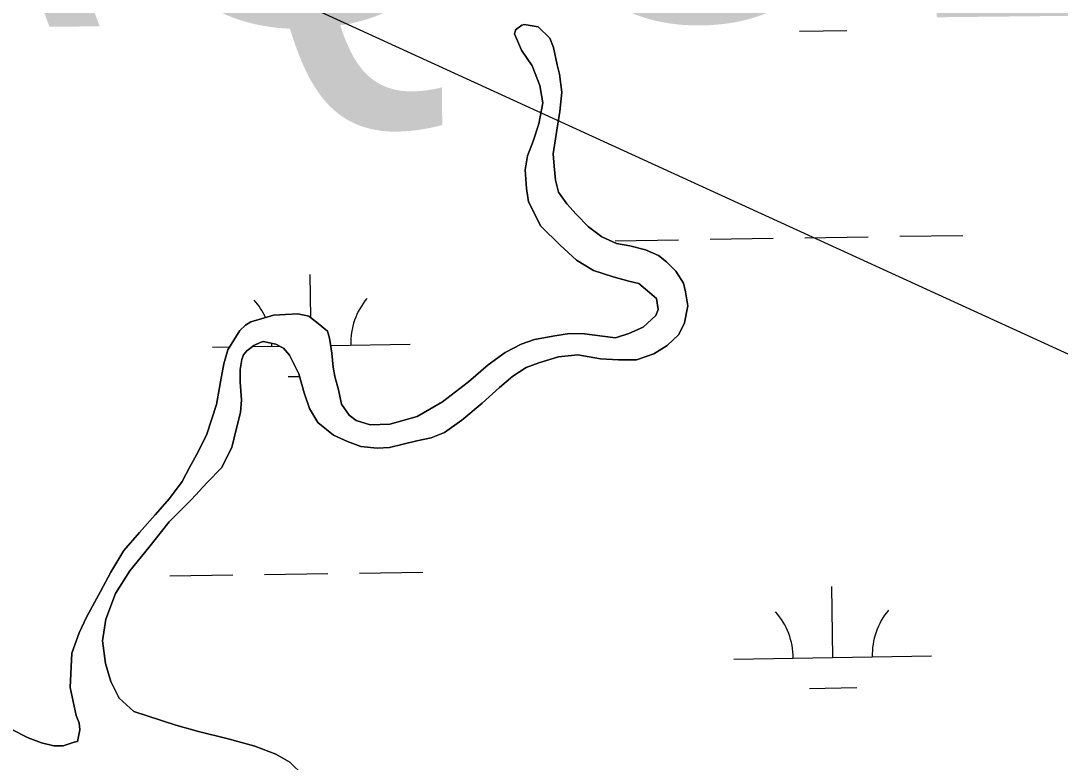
# Model space of a CAD drawing. Extents: x 3823584 to 3861785, y 301729 to 327625.
# Drawn here: x 3853437 to 3853963, y 325052 to 325427 of the extents above; entities that cross this region are included whole.
import ezdxf

# ---------------------------------------------------------------- set-up
doc = ezdxf.new("R2010")
doc.units = 0
for name, color, linetype in [('V-TOPO-GNAM-IDEN', 7, 'Continuous'), ('V-TOPO-SHOR', 7, 'Continuous'), ('V-UTIL-LINE', 7, 'Continuous'), ('V-WETL-SWMP', 7, 'Continuous')]:
    doc.layers.add(name, color=color, linetype=linetype)

msp = doc.modelspace()

# ---------------------------------------------------------------- linework, layer by layer
at = {"layer": 'V-TOPO-SHOR'}
for points in [[(3853464.76, 325075.14), (3853461.73, 325089.4), (3853462.69, 325106.79), (3853466.35, 325117.04), (3853469.98, 325124.92), (3853477.22, 325137.9), (3853482.46, 325147.73), (3853488.89, 325158.74), (3853496.88, 325167.76), (3853504.87, 325176.78), (3853512.07, 325185.02), (3853518.48, 325193.66), (3853522.11, 325200.74), (3853526.53, 325208.61), (3853530.97, 325217.66), (3853535.85, 325232.65), (3853537.94, 325244.09), (3853539.61, 325253.17), (3853541.65, 325260.27), (3853547.68, 325270.1), (3853550.47, 325272.84), (3853553.26, 325274.4), (3853558.41, 325275.93), (3853564.76, 325277.85), (3853570.69, 325278.18), (3853577.02, 325278.52), (3853582.55, 325277.28), (3853587.26, 325273.68), (3853591.96, 325269.68), (3853593.12, 325266.11), (3853593.48, 325262.94), (3853594.23, 325258.58), (3853594.96, 325251.46), (3853595.7, 325246.71), (3853597.61, 325239.97), (3853599.13, 325232.83), (3853603.03, 325227.26), (3853606.56, 325224.46), (3853613.66, 325222.41), (3853623.55, 325222.72), (3853637.43, 325226.54), (3853650.15, 325233.93), (3853663.3, 325244.09), (3853673.27, 325252.7), (3853682.02, 325258.94), (3853689.97, 325263.21), (3853696.72, 325265.52), (3853707.02, 325267.4), (3853714.54, 325268.52), (3853722.05, 325268.45), (3853731.14, 325267.17), (3853737.85, 325266.32), (3853744.6, 325268.63), (3853751.74, 325271.72), (3853758.13, 325277.59), (3853759.34, 325280.75), (3853758.6, 325286.29), (3853749.58, 325293.89), (3853744.45, 325295.12), (3853736.56, 325297.17), (3853726.71, 325300.43), (3853718.06, 325305.65), (3853709.83, 325313.25), (3853700.03, 325322.83), (3853693.82, 325335.15), (3853692.7, 325341.88), (3853692, 325351.38), (3853693.25, 325358.48), (3853696.09, 325365.97), (3853698.94, 325374.64), (3853701.02, 325385.3), (3853699.52, 325394.02), (3853695.66, 325403.94), (3853690.2, 325411.9), (3853686.72, 325420.24), (3853687.13, 325421.82), (3853687.13, 325422.21), (3853690.32, 325424.55), (3853691.51, 325424.94), (3853694.67, 325424.51), (3853698.62, 325423.68), (3853704.49, 325418.09), (3853706.43, 325413.33), (3853708.32, 325404.61), (3853709.46, 325399.85), (3853710.56, 325390.75), (3853709.68, 325380.87), (3853708, 325371.4), (3853706.31, 325359.55), (3853706.65, 325353.22), (3853707.37, 325346.09), (3853708.89, 325340.15), (3853713.19, 325334.17), (3853717.88, 325328.99), (3853724.15, 325322.6), (3853730.82, 325317.4), (3853738.31, 325314.16), (3853745.02, 325312.91), (3853752.91, 325310.86), (3853759.6, 325308.03), (3853763.53, 325304.83)], [(3853763.53, 325304.83), (3853768.23, 325300.04), (3853772.12, 325294.07), (3853773.27, 325289.71), (3853774.39, 325282.58), (3853772.72, 325273.9), (3853769.9, 325267.99), (3853763.92, 325262.51), (3853757.15, 325258.23), (3853748.42, 325255.14), (3853739.33, 325255.23), (3853730.24, 325255.71), (3853718.79, 325257.8), (3853708.89, 325256.71), (3853698.98, 325253.64), (3853692.63, 325251.32), (3853685.87, 325247.04), (3853679.09, 325241.17), (3853670.31, 325233.35), (3853659.95, 325224.74), (3853651.19, 325218.5), (3853644.44, 325215.8), (3853637.31, 325214.28), (3853623.44, 325210.85), (3853617.11, 325210.52), (3853608.81, 325211.39), (3853602.11, 325213.83), (3853595.02, 325217.06), (3853587.18, 325223.46), (3853582.9, 325230.61), (3853580.2, 325238.55), (3853577.52, 325248.07), (3853572.87, 325257.6), (3853569.74, 325261.19), (3853565.8, 325263.21), (3853559.49, 325264.45), (3853557.9, 325264.07), (3853554.72, 325262.52), (3853551.14, 325259.78), (3853549.54, 325257.82), (3853548.73, 325255.46), (3853547.89, 325250.32), (3853547.83, 325244), (3853548.53, 325234.9), (3853548.08, 325228.57), (3853546.02, 325220.68), (3853543.56, 325210.82), (3853538.32, 325200.59), (3853531.13, 325193.14), (3853523.14, 325184.52), (3853511.96, 325173.16), (3853501.55, 325160.21), (3853491.95, 325148.43), (3853484.73, 325137.03), (3853479.86, 325124.03), (3853478.17, 325112.97), (3853479.64, 325101.49), (3853482.33, 325092.37), (3853486.6, 325084.03), (3853494.04, 325077.23), (3853515.33, 325070.31), (3853526.77, 325067.04), (3853541.76, 325063.34), (3853555.17, 325059.65), (3853565.81, 325055.6), (3853572.89, 325051.57), (3853579.95, 325044.78)], [(3853431.88, 325068.33), (3853440.53, 325063.9), (3853447.23, 325061.46), (3853453.54, 325059.82), (3853458.29, 325059.78), (3853463.84, 325061.7), (3853465.43, 325062.08), (3853466.67, 325068), (3853466.31, 325071.57), (3853465.54, 325073.55), (3853464.76, 325075.14)]]:
    msp.add_lwpolyline(points, dxfattribs=at)
at = {"layer": 'V-UTIL-LINE'}
msp.add_lwpolyline([(3852941.92, 325727.47), (3854368.83, 325074.06), (3855408.47, 324594.35), (3859407.65, 325173.29)], dxfattribs=at)
at = {"layer": 'V-WETL-SWMP'}
for p, q in [((3853687.13, 325421.82), (3853686.72, 325420.24)), ((3853690.32, 325424.55), (3853687.13, 325422.21)), ((3853687.13, 325422.21), (3853687.13, 325421.82)), ((3853691.51, 325424.94), (3853690.32, 325424.55)), ((3853694.67, 325424.51), (3853691.51, 325424.94)), ((3853698.61, 325423.68), (3853694.67, 325424.51)), ((3853704.49, 325418.09), (3853698.61, 325423.68)), ((3853830.83, 325421.6), (3853854.83, 325421.97)), ((3853686.72, 325420.24), (3853690.2, 325411.9)), ((3853706.43, 325413.33), (3853704.49, 325418.09)), ((3853690.2, 325411.9), (3853695.66, 325403.94)), ((3853708.32, 325404.61), (3853706.43, 325413.33)), ((3853695.66, 325403.94), (3853699.52, 325394.02)), ((3853709.46, 325399.85), (3853708.32, 325404.61)), ((3853710.56, 325390.75), (3853709.46, 325399.85)), ((3853699.52, 325394.02), (3853701.02, 325385.3)), ((3853709.68, 325380.87), (3853710.56, 325390.75)), ((3853701.02, 325385.3), (3853698.94, 325374.64)), ((3853708, 325371.4), (3853709.68, 325380.87)), ((3853698.94, 325374.64), (3853696.09, 325365.97)), ((3853706.31, 325359.55), (3853708, 325371.4)), ((3853696.09, 325365.97), (3853693.25, 325358.48)), ((3853693.25, 325358.48), (3853692, 325351.38)), ((3853706.65, 325353.22), (3853706.31, 325359.55)), ((3853707.37, 325346.09), (3853706.65, 325353.22)), ((3853692, 325351.38), (3853692.7, 325341.88)), ((3853708.89, 325340.15), (3853707.37, 325346.09)), ((3853692.7, 325341.88), (3853693.82, 325335.15)), ((3853713.19, 325334.17), (3853708.89, 325340.15)), ((3853693.82, 325335.15), (3853700.03, 325322.83)), ((3853717.88, 325328.99), (3853713.19, 325334.17)), ((3853724.15, 325322.6), (3853717.88, 325328.99)), ((3853700.03, 325322.83), (3853709.83, 325313.25)), ((3853730.82, 325317.4), (3853724.15, 325322.6)), ((3853738.31, 325314.16), (3853730.82, 325317.4)), ((3853785.61, 325316.25), (3853817.6, 325316.74)), ((3853833.6, 325316.99), (3853865.6, 325317.48)), ((3853881.6, 325317.73), (3853913.59, 325318.22)), ((3853709.83, 325313.25), (3853718.06, 325305.65)), ((3853737.61, 325315.51), (3853769.61, 325316)), ((3853745.02, 325312.91), (3853738.31, 325314.16)), ((3853752.91, 325310.86), (3853745.02, 325312.91)), ((3853759.6, 325308.03), (3853752.91, 325310.86)), ((3853763.53, 325304.83), (3853759.6, 325308.03)), ((3853718.06, 325305.65), (3853726.71, 325300.43)), ((3853768.23, 325300.04), (3853763.53, 325304.83)), ((3853583.61, 325276.47), (3853583.27, 325298.38)), ((3853726.71, 325300.43), (3853736.56, 325297.17)), ((3853736.56, 325297.17), (3853744.45, 325295.12)), ((3853772.12, 325294.07), (3853768.23, 325300.04)), ((3853744.45, 325295.12), (3853749.58, 325293.89)), ((3853749.58, 325293.89), (3853758.6, 325286.29)), ((3853773.27, 325289.71), (3853772.12, 325294.07)), ((3853758.6, 325286.29), (3853759.34, 325280.75)), ((3853774.39, 325282.58), (3853773.27, 325289.71)), ((3853759.34, 325280.75), (3853758.13, 325277.59)), ((3853772.72, 325273.9), (3853774.39, 325282.58)), ((3853553.25, 325274.4), (3853550.47, 325272.84)), ((3853558.41, 325275.93), (3853553.25, 325274.4)), ((3853564.76, 325277.85), (3853558.41, 325275.93)), ((3853570.69, 325278.18), (3853564.76, 325277.85)), ((3853577.02, 325278.52), (3853570.69, 325278.18)), ((3853582.55, 325277.28), (3853577.02, 325278.52)), ((3853587.26, 325273.68), (3853582.55, 325277.28)), ((3853758.13, 325277.59), (3853751.74, 325271.72)), ((3853547.68, 325270.1), (3853541.65, 325260.27)), ((3853550.47, 325272.84), (3853547.68, 325270.1)), ((3853591.96, 325269.68), (3853587.26, 325273.68)), ((3853593.12, 325266.11), (3853591.96, 325269.68)), ((3853751.74, 325271.72), (3853744.6, 325268.63)), ((3853769.9, 325267.99), (3853772.72, 325273.9)), ((3853554.72, 325262.52), (3853557.9, 325264.07)), ((3853557.9, 325264.07), (3853559.49, 325264.45)), ((3853559.49, 325264.45), (3853565.8, 325263.21)), ((3853593.48, 325262.94), (3853593.12, 325266.11)), ((3853696.72, 325265.52), (3853689.97, 325263.21)), ((3853707.02, 325267.4), (3853696.72, 325265.52)), ((3853714.54, 325268.52), (3853707.02, 325267.4)), ((3853722.06, 325268.44), (3853714.54, 325268.52)), ((3853731.14, 325267.17), (3853722.06, 325268.44)), ((3853737.85, 325266.32), (3853731.14, 325267.17)), ((3853744.6, 325268.63), (3853737.85, 325266.32)), ((3853763.92, 325262.51), (3853769.9, 325267.99)), ((3853533.83, 325261.62), (3853542.56, 325261.75)), ((3853541.65, 325260.27), (3853539.61, 325253.17)), ((3853549.54, 325257.82), (3853551.14, 325259.78)), ((3853551.14, 325259.78), (3853554.72, 325262.52)), ((3853553.95, 325261.93), (3853567.88, 325262.14)), ((3853565.8, 325263.21), (3853569.74, 325261.19)), ((3853569.74, 325261.19), (3853572.87, 325257.6)), ((3853594.23, 325258.58), (3853593.48, 325262.94)), ((3853593.55, 325262.54), (3853633.82, 325263.16)), ((3853594.96, 325251.46), (3853594.23, 325258.58)), ((3853682.02, 325258.94), (3853673.27, 325252.7)), ((3853689.97, 325263.21), (3853682.02, 325258.94)), ((3853757.15, 325258.23), (3853763.92, 325262.51)), ((3853539.61, 325253.17), (3853537.94, 325244.09)), ((3853547.89, 325250.32), (3853548.73, 325255.46)), ((3853548.73, 325255.46), (3853549.54, 325257.82)), ((3853572.87, 325257.6), (3853577.52, 325248.07)), ((3853692.63, 325251.32), (3853698.98, 325253.64)), ((3853698.98, 325253.64), (3853708.89, 325256.71)), ((3853708.89, 325256.71), (3853718.79, 325257.8)), ((3853718.79, 325257.8), (3853730.24, 325255.71)), ((3853730.24, 325255.71), (3853739.33, 325255.23)), ((3853739.33, 325255.23), (3853748.42, 325255.15)), ((3853748.42, 325255.15), (3853757.15, 325258.23)), ((3853547.83, 325244), (3853547.89, 325250.32)), ((3853577.52, 325248.07), (3853580.2, 325238.55)), ((3853595.7, 325246.71), (3853594.96, 325251.46)), ((3853673.27, 325252.7), (3853663.3, 325244.09)), ((3853685.87, 325247.04), (3853692.63, 325251.32)), ((3853537.94, 325244.09), (3853535.85, 325232.64)), ((3853548.53, 325234.9), (3853547.83, 325244)), ((3853572.06, 325246.77), (3853577.86, 325246.86)), ((3853595.63, 325247.14), (3853596.06, 325247.14)), ((3853597.61, 325239.97), (3853595.7, 325246.71)), ((3853663.3, 325244.09), (3853650.15, 325233.93)), ((3853679.09, 325241.17), (3853685.87, 325247.04)), ((3853580.2, 325238.55), (3853582.89, 325230.62)), ((3853599.13, 325232.83), (3853597.61, 325239.97)), ((3853670.31, 325233.35), (3853679.09, 325241.17)), ((3853535.85, 325232.64), (3853530.97, 325217.66)), ((3853548.08, 325228.57), (3853548.53, 325234.9)), ((3853603.03, 325227.26), (3853599.13, 325232.83)), ((3853650.15, 325233.93), (3853637.43, 325226.54)), ((3853659.95, 325224.74), (3853670.31, 325233.35)), ((3853546.02, 325220.68), (3853548.08, 325228.57)), ((3853582.89, 325230.62), (3853587.18, 325223.46)), ((3853606.56, 325224.46), (3853603.03, 325227.26)), ((3853587.18, 325223.46), (3853595.02, 325217.06)), ((3853613.66, 325222.41), (3853606.56, 325224.46)), ((3853623.55, 325222.72), (3853613.66, 325222.41)), ((3853637.43, 325226.54), (3853623.55, 325222.72)), ((3853651.19, 325218.5), (3853659.95, 325224.74)), ((3853530.97, 325217.66), (3853526.53, 325208.61)), ((3853543.56, 325210.82), (3853546.02, 325220.68)), ((3853595.02, 325217.06), (3853602.11, 325213.83)), ((3853644.44, 325215.8), (3853651.19, 325218.5)), ((3853602.11, 325213.83), (3853608.81, 325211.39)), ((3853608.81, 325211.39), (3853617.11, 325210.52)), ((3853623.44, 325210.85), (3853637.31, 325214.28)), ((3853637.31, 325214.28), (3853644.44, 325215.8)), ((3853526.53, 325208.61), (3853522.11, 325200.74)), ((3853538.32, 325200.59), (3853543.56, 325210.82)), ((3853617.11, 325210.52), (3853623.44, 325210.85)), ((3853522.11, 325200.74), (3853518.48, 325193.66)), ((3853531.13, 325193.14), (3853538.32, 325200.59)), ((3853518.48, 325193.66), (3853512.07, 325185.02)), ((3853523.14, 325184.52), (3853531.13, 325193.14)), ((3853512.07, 325185.02), (3853504.88, 325176.78)), ((3853511.96, 325173.16), (3853523.14, 325184.52)), ((3853504.88, 325176.78), (3853496.88, 325167.77)), ((3853501.56, 325160.21), (3853511.96, 325173.16)), ((3853496.88, 325167.77), (3853488.89, 325158.74)), ((3853488.89, 325158.74), (3853482.46, 325147.73)), ((3853491.95, 325148.43), (3853501.56, 325160.21)), ((3853484.73, 325137.03), (3853491.95, 325148.43)), ((3853482.46, 325147.73), (3853477.22, 325137.9)), ((3853512.2, 325145.84), (3853544.2, 325146.33)), ((3853560.2, 325146.58), (3853592.19, 325147.07)), ((3853608.19, 325147.32), (3853640.19, 325147.81)), ((3853477.22, 325137.9), (3853469.98, 325124.92)), ((3853847.72, 325104.58), (3853847.17, 325140.57)), ((3853479.86, 325124.03), (3853484.73, 325137.03)), ((3853469.98, 325124.92), (3853466.35, 325117.04)), ((3853478.17, 325112.97), (3853479.86, 325124.03)), ((3853466.35, 325117.04), (3853462.69, 325106.79)), ((3853479.64, 325101.49), (3853478.17, 325112.97)), ((3853462.69, 325106.79), (3853461.73, 325089.4)), ((3853482.33, 325092.37), (3853479.64, 325101.49)), ((3853797.73, 325103.81), (3853897.72, 325105.35)), ((3853486.6, 325084.03), (3853482.33, 325092.37)), ((3853461.73, 325089.4), (3853464.76, 325075.14)), ((3853835.96, 325088.96), (3853859.96, 325089.33)), ((3853494.04, 325077.23), (3853486.6, 325084.03)), ((3853464.76, 325075.14), (3853465.54, 325073.55)), ((3853515.33, 325070.31), (3853494.04, 325077.23)), ((3853465.54, 325073.55), (3853466.31, 325071.57)), ((3853466.31, 325071.57), (3853466.67, 325068)), ((3853526.77, 325067.04), (3853515.33, 325070.31)), ((3853440.53, 325063.9), (3853431.88, 325068.33)), ((3853447.23, 325061.46), (3853440.53, 325063.9)), ((3853466.67, 325068), (3853465.43, 325062.08)), ((3853541.76, 325063.34), (3853526.77, 325067.04)), ((3853453.54, 325059.82), (3853447.23, 325061.46)), ((3853458.29, 325059.78), (3853453.54, 325059.82)), ((3853463.84, 325061.7), (3853458.29, 325059.78)), ((3853465.43, 325062.08), (3853463.84, 325061.7)), ((3853555.17, 325059.65), (3853541.76, 325063.34)), ((3853565.81, 325055.6), (3853555.17, 325059.65)), ((3853572.89, 325051.57), (3853565.81, 325055.6))]:
    msp.add_line(p, q, dxfattribs=at)
for centre, start, end in [((3853528.58, 325262.01), 24.4659, 41.6552), ((3853639.05, 325263.71), 140.1115, 181.6552), ((3853528.58, 325262.01), 0.1115, 2.5871), ((3853792.48, 325104.2), 0.1115, 41.6552), ((3853902.95, 325105.9), 140.1115, 181.6552)]:
    msp.add_arc(centre, 35.25, start, end, dxfattribs=at)

# ---------------------------------------------------------------- texts
at = {"layer": 'V-TOPO-GNAM-IDEN'}
msp.add_text('PLAQUEMINES', height=199.9996, rotation=0.6162, dxfattribs=at).set_placement((3852971.83, 325418.61))

doc.saveas('drawing.dxf')
